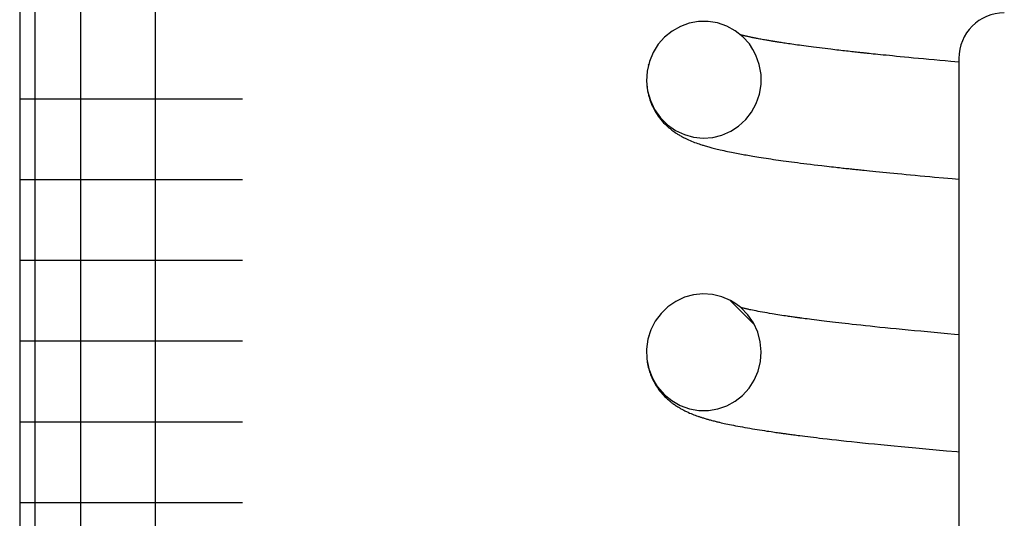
# Model space of a CAD drawing. Extents: x 1529 to 4201, y -422 to 622.
# Tile 271 of 460: x 2191.963 to 2192.638, y 491.316 to 491.657. Entities that reach past the tile are written whole.
import ezdxf

# ---------------------------------------------------------------- set-up
doc = ezdxf.new("R2010")
doc.units = 0
doc.header["$MEASUREMENT"] = 0
doc.layers.add('SPILL-BUCKET', color=1, linetype='CONTINUOUS')

msp = doc.modelspace()

# ---------------------------------------------------------------- linework, layer by layer
at = {"layer": 'SPILL-BUCKET', "color": 7, "linetype": 'Continuous'}
for p, q in [((2191.96295, 492.65489), (2191.96295, 490.38561)), ((2191.97343, 492.43811), (2191.97343, 490.54137)), ((2192.00461, 492.43063), (2192.00461, 490.54145)), ((2192.05577, 492.43063), (2192.05577, 490.54145)), ((2192.41606, 491.65294), (2192.41036, 491.64972)), ((2192.42218, 491.65514), (2192.41606, 491.65294)), ((2192.42859, 491.6563), (2192.42218, 491.65514)), ((2192.43516, 491.65636), (2192.42859, 491.6563)), ((2192.44164, 491.65531), (2192.43516, 491.65636)), ((2192.44792, 491.65314), (2192.44164, 491.65531)), ((2192.45375, 491.64994), (2192.44792, 491.65314)), ((2192.40528, 491.64562), (2192.40089, 491.64066)), ((2192.41036, 491.64972), (2192.40528, 491.64562)), ((2192.45894, 491.6458), (2192.45375, 491.64994)), ((2192.45796, 491.64695), (2192.45748, 491.64707)), ((2192.45839, 491.64684), (2192.45796, 491.64695)), ((2192.45885, 491.64672), (2192.45839, 491.64684)), ((2192.45931, 491.64661), (2192.45885, 491.64672)), ((2192.46338, 491.64086), (2192.45894, 491.6458)), ((2192.45979, 491.64649), (2192.45931, 491.64661)), ((2192.46028, 491.64637), (2192.45979, 491.64649)), ((2192.46079, 491.64626), (2192.46028, 491.64637)), ((2192.46132, 491.64613), (2192.46079, 491.64626)), ((2192.46186, 491.64601), (2192.46132, 491.64613)), ((2192.46242, 491.64589), (2192.46186, 491.64601)), ((2192.46298, 491.64576), (2192.46242, 491.64589)), ((2192.4635, 491.64565), (2192.46298, 491.64576)), ((2192.46402, 491.64554), (2192.4635, 491.64565)), ((2192.4644, 491.64546), (2192.46402, 491.64554)), ((2192.46479, 491.64538), (2192.4644, 491.64546)), ((2192.46514, 491.6453), (2192.46479, 491.64538)), ((2192.46549, 491.64523), (2192.46514, 491.6453)), ((2192.46588, 491.64515), (2192.46549, 491.64523)), ((2192.46628, 491.64507), (2192.46588, 491.64515)), ((2192.46675, 491.64497), (2192.46628, 491.64507)), ((2192.46723, 491.64488), (2192.46675, 491.64497)), ((2192.46778, 491.64477), (2192.46723, 491.64488)), ((2192.46834, 491.64466), (2192.46778, 491.64477)), ((2192.46903, 491.64453), (2192.46834, 491.64466)), ((2192.46972, 491.6444), (2192.46903, 491.64453)), ((2192.47051, 491.64425), (2192.46972, 491.6444)), ((2192.40089, 491.64066), (2192.39738, 491.63505)), ((2192.46586, 491.63715), (2192.46338, 491.64086)), ((2192.47131, 491.6441), (2192.47051, 491.64425)), ((2192.47218, 491.64394), (2192.47131, 491.6441)), ((2192.47306, 491.64378), (2192.47218, 491.64394)), ((2192.47386, 491.64364), (2192.47306, 491.64378)), ((2192.47468, 491.64349), (2192.47386, 491.64364)), ((2192.4754, 491.64337), (2192.47468, 491.64349)), ((2192.47613, 491.64324), (2192.4754, 491.64337)), ((2192.47677, 491.64313), (2192.47613, 491.64324)), ((2192.47741, 491.64302), (2192.47677, 491.64313)), ((2192.47795, 491.64293), (2192.47741, 491.64302)), ((2192.4785, 491.64284), (2192.47795, 491.64293)), ((2192.47894, 491.64277), (2192.4785, 491.64284)), ((2192.47938, 491.6427), (2192.47894, 491.64277)), ((2192.47976, 491.64263), (2192.47938, 491.6427)), ((2192.48015, 491.64257), (2192.47976, 491.64263)), ((2192.48056, 491.6425), (2192.48015, 491.64257)), ((2192.48097, 491.64244), (2192.48056, 491.6425)), ((2192.48141, 491.64237), (2192.48097, 491.64244)), ((2192.48185, 491.64229), (2192.48141, 491.64237)), ((2192.48232, 491.64222), (2192.48185, 491.64229)), ((2192.4828, 491.64214), (2192.48232, 491.64222)), ((2192.48358, 491.64202), (2192.4828, 491.64214)), ((2192.48437, 491.6419), (2192.48358, 491.64202)), ((2192.48523, 491.64176), (2192.48437, 491.6419)), ((2192.4861, 491.64163), (2192.48523, 491.64176)), ((2192.48705, 491.64149), (2192.4861, 491.64163)), ((2192.488, 491.64134), (2192.48705, 491.64149)), ((2192.48906, 491.64118), (2192.488, 491.64134)), ((2192.49014, 491.64103), (2192.48906, 491.64118)), ((2192.49136, 491.64085), (2192.49014, 491.64103)), ((2192.49259, 491.64067), (2192.49136, 491.64085)), ((2192.49379, 491.6405), (2192.49259, 491.64067)), ((2192.49501, 491.64033), (2192.49379, 491.6405)), ((2192.49634, 491.64014), (2192.49501, 491.64033)), ((2192.49769, 491.63995), (2192.49634, 491.64014)), ((2192.49917, 491.63975), (2192.49769, 491.63995)), ((2192.50066, 491.63955), (2192.49917, 491.63975)), ((2192.50228, 491.63933), (2192.50066, 491.63955)), ((2192.50392, 491.63912), (2192.50228, 491.63933)), ((2192.50569, 491.63888), (2192.50392, 491.63912)), ((2192.50749, 491.63865), (2192.50569, 491.63888)), ((2192.50943, 491.63841), (2192.50749, 491.63865)), ((2192.51139, 491.63816), (2192.50943, 491.63841)), ((2192.51335, 491.63792), (2192.51139, 491.63816)), ((2192.51534, 491.63767), (2192.51335, 491.63792)), ((2192.51726, 491.63744), (2192.51534, 491.63767)), ((2192.39738, 491.63505), (2192.3948, 491.62882)), ((2192.46793, 491.63319), (2192.46586, 491.63715)), ((2192.47022, 491.6267), (2192.46793, 491.63319)), ((2192.5192, 491.63721), (2192.51726, 491.63744)), ((2192.5206, 491.63704), (2192.5192, 491.63721)), ((2192.52201, 491.63687), (2192.5206, 491.63704)), ((2192.52337, 491.63671), (2192.52201, 491.63687)), ((2192.52475, 491.63655), (2192.52337, 491.63671)), ((2192.52607, 491.6364), (2192.52475, 491.63655)), ((2192.52741, 491.63625), (2192.52607, 491.6364)), ((2192.5287, 491.6361), (2192.52741, 491.63625)), ((2192.52999, 491.63596), (2192.5287, 491.6361)), ((2192.53124, 491.63581), (2192.52999, 491.63596)), ((2192.53249, 491.63568), (2192.53124, 491.63581)), ((2192.53361, 491.63555), (2192.53249, 491.63568)), ((2192.53474, 491.63543), (2192.53361, 491.63555)), ((2192.53578, 491.63531), (2192.53474, 491.63543)), ((2192.53684, 491.6352), (2192.53578, 491.63531)), ((2192.53769, 491.6351), (2192.53684, 491.6352)), ((2192.53855, 491.63501), (2192.53769, 491.6351)), ((2192.53921, 491.63494), (2192.53855, 491.63501)), ((2192.53988, 491.63487), (2192.53921, 491.63494)), ((2192.54047, 491.6348), (2192.53988, 491.63487)), ((2192.54106, 491.63474), (2192.54047, 491.6348)), ((2192.54162, 491.63468), (2192.54106, 491.63474)), ((2192.54217, 491.63462), (2192.54162, 491.63468)), ((2192.5427, 491.63456), (2192.54217, 491.63462)), ((2192.54322, 491.63451), (2192.5427, 491.63456)), ((2192.54378, 491.63445), (2192.54322, 491.63451)), ((2192.54434, 491.63439), (2192.54378, 491.63445)), ((2192.54559, 491.63426), (2192.54434, 491.63439)), ((2192.54685, 491.63413), (2192.54559, 491.63426)), ((2192.54834, 491.63397), (2192.54685, 491.63413)), ((2192.54983, 491.63382), (2192.54834, 491.63397)), ((2192.55154, 491.63364), (2192.54983, 491.63382)), ((2192.55327, 491.63346), (2192.55154, 491.63364)), ((2192.55522, 491.63326), (2192.55327, 491.63346)), ((2192.55719, 491.63307), (2192.55522, 491.63326)), ((2192.5594, 491.63285), (2192.55719, 491.63307)), ((2192.56162, 491.63262), (2192.5594, 491.63285)), ((2192.56425, 491.63237), (2192.56162, 491.63262)), ((2192.5669, 491.63211), (2192.56425, 491.63237)), ((2192.56983, 491.63183), (2192.5669, 491.63211)), ((2192.57279, 491.63154), (2192.56983, 491.63183)), ((2192.57604, 491.63123), (2192.57279, 491.63154)), ((2192.57932, 491.63092), (2192.57604, 491.63123)), ((2192.58289, 491.63059), (2192.57932, 491.63092)), ((2192.60701, 491.63095), (2192.60701, 490.12048)), ((2192.3948, 491.62882), (2192.39328, 491.62226)), ((2192.39418, 491.62667), (2192.39404, 491.62609)), ((2192.47139, 491.61993), (2192.47022, 491.6267)), ((2192.5865, 491.63026), (2192.58289, 491.63059)), ((2192.59019, 491.62992), (2192.5865, 491.63026)), ((2192.59393, 491.62959), (2192.59019, 491.62992)), ((2192.59767, 491.62925), (2192.59393, 491.62959)), ((2192.60146, 491.62892), (2192.59767, 491.62925)), ((2192.60697, 491.62843), (2192.60146, 491.62892)), ((2192.39328, 491.62226), (2192.39287, 491.61543)), ((2192.4714, 491.61312), (2192.47139, 491.61993)), ((2192.39287, 491.61543), (2192.3936, 491.60864)), ((2192.39312, 491.61161), (2192.39327, 491.61044)), ((2192.47029, 491.6064), (2192.4714, 491.61312)), ((2192.39327, 491.61044), (2192.39354, 491.60873)), ((2192.39354, 491.60873), (2192.39388, 491.60704)), ((2192.3936, 491.60864), (2192.39548, 491.60203)), ((2192.39388, 491.60704), (2192.39421, 491.60566)), ((2192.39421, 491.60566), (2192.39458, 491.6043)), ((2192.39458, 491.6043), (2192.39484, 491.60344)), ((2192.46811, 491.60006), (2192.47029, 491.6064)), ((2191.96295, 491.60327), (2191.96924, 491.60327)), ((2191.96924, 491.60327), (2191.98799, 491.60327)), ((2191.98799, 491.60327), (2192.01897, 491.60327)), ((2192.01897, 491.60327), (2192.06172, 491.60327)), ((2192.06172, 491.60327), (2192.11565, 491.60327)), ((2192.39484, 491.60344), (2192.39512, 491.6026)), ((2192.39512, 491.6026), (2192.39535, 491.60194)), ((2192.39535, 491.60194), (2192.39559, 491.6013)), ((2192.39548, 491.60203), (2192.39844, 491.59583)), ((2192.39559, 491.6013), (2192.39581, 491.60072)), ((2192.39581, 491.60072), (2192.39604, 491.60015)), ((2192.39604, 491.60015), (2192.3963, 491.59953)), ((2192.3963, 491.59953), (2192.39656, 491.59894)), ((2192.39656, 491.59894), (2192.39685, 491.5983)), ((2192.39685, 491.5983), (2192.39715, 491.59768)), ((2192.39715, 491.59768), (2192.39783, 491.59633)), ((2192.46493, 491.59417), (2192.46811, 491.60006)), ((2192.39783, 491.59633), (2192.39853, 491.59505)), ((2192.39844, 491.59583), (2192.40239, 491.59026)), ((2192.39853, 491.59505), (2192.3993, 491.59377)), ((2192.3993, 491.59377), (2192.4001, 491.59253)), ((2192.4001, 491.59253), (2192.40092, 491.59134)), ((2192.40092, 491.59134), (2192.40178, 491.59018)), ((2192.40239, 491.59026), (2192.40722, 491.58544)), ((2192.46088, 491.58898), (2192.46493, 491.59417)), ((2192.40178, 491.59018), (2192.40269, 491.58905)), ((2192.40269, 491.58905), (2192.40361, 491.58796)), ((2192.40361, 491.58796), (2192.4046, 491.58686)), ((2192.4046, 491.58686), (2192.4056, 491.58584)), ((2192.4056, 491.58584), (2192.40647, 491.58499)), ((2192.40647, 491.58499), (2192.40735, 491.58418)), ((2192.40722, 491.58544), (2192.41273, 491.58159)), ((2192.40735, 491.58418), (2192.40816, 491.58346)), ((2192.45057, 491.58097), (2192.45603, 491.58452)), ((2192.45603, 491.58452), (2192.46088, 491.58898)), ((2192.40816, 491.58346), (2192.40896, 491.58279)), ((2192.40896, 491.58279), (2192.40965, 491.58223)), ((2192.40965, 491.58223), (2192.41032, 491.58172)), ((2192.41032, 491.58172), (2192.41091, 491.58127)), ((2192.41091, 491.58127), (2192.4115, 491.58084)), ((2192.4115, 491.58084), (2192.41205, 491.58045)), ((2192.41205, 491.58045), (2192.41259, 491.58008)), ((2192.41259, 491.58008), (2192.41314, 491.57971)), ((2192.41273, 491.58159), (2192.41881, 491.57872)), ((2192.41314, 491.57971), (2192.41367, 491.57937)), ((2192.41367, 491.57937), (2192.41414, 491.57907)), ((2192.41414, 491.57907), (2192.4146, 491.57879)), ((2192.4146, 491.57879), (2192.41515, 491.57846)), ((2192.41515, 491.57846), (2192.41569, 491.57814)), ((2192.41569, 491.57814), (2192.41631, 491.57778)), ((2192.41631, 491.57778), (2192.41693, 491.57744)), ((2192.41693, 491.57744), (2192.41753, 491.57711)), ((2192.41753, 491.57711), (2192.41813, 491.5768)), ((2192.41813, 491.5768), (2192.41871, 491.5765)), ((2192.41881, 491.57872), (2192.42518, 491.57698)), ((2192.42518, 491.57698), (2192.43175, 491.57634)), ((2192.43175, 491.57634), (2192.43826, 491.57681)), ((2192.43826, 491.57681), (2192.44459, 491.57837)), ((2192.44459, 491.57837), (2192.45057, 491.58097)), ((2192.41871, 491.5765), (2192.41928, 491.57622)), ((2192.41928, 491.57622), (2192.41983, 491.57595)), ((2192.41983, 491.57595), (2192.42037, 491.5757)), ((2192.42037, 491.5757), (2192.42154, 491.57516)), ((2192.42154, 491.57516), (2192.4227, 491.57465)), ((2192.4227, 491.57465), (2192.42373, 491.57423)), ((2192.42373, 491.57423), (2192.42475, 491.57381)), ((2192.42475, 491.57381), (2192.42586, 491.57339)), ((2192.42586, 491.57339), (2192.42697, 491.57298)), ((2192.42697, 491.57298), (2192.42796, 491.57263)), ((2192.42796, 491.57263), (2192.42894, 491.57229)), ((2192.42894, 491.57229), (2192.42982, 491.572)), ((2192.42982, 491.572), (2192.43071, 491.57171)), ((2192.43071, 491.57171), (2192.43125, 491.57154)), ((2192.43125, 491.57154), (2192.43178, 491.57138)), ((2192.43178, 491.57138), (2192.43245, 491.57117)), ((2192.43245, 491.57117), (2192.43312, 491.57097)), ((2192.43312, 491.57097), (2192.43391, 491.57074)), ((2192.43391, 491.57074), (2192.43471, 491.57051)), ((2192.43471, 491.57051), (2192.43548, 491.57029)), ((2192.43548, 491.57029), (2192.43627, 491.57007)), ((2192.43627, 491.57007), (2192.43699, 491.56988)), ((2192.43699, 491.56988), (2192.43771, 491.56969)), ((2192.43771, 491.56969), (2192.43858, 491.56946)), ((2192.43858, 491.56946), (2192.43946, 491.56924)), ((2192.43946, 491.56924), (2192.44041, 491.569)), ((2192.44041, 491.569), (2192.44137, 491.56877)), ((2192.44137, 491.56877), (2192.44241, 491.56852)), ((2192.44241, 491.56852), (2192.44346, 491.56828)), ((2192.44346, 491.56828), (2192.44467, 491.568)), ((2192.44467, 491.568), (2192.44589, 491.56772)), ((2192.44589, 491.56772), (2192.44717, 491.56744)), ((2192.44717, 491.56744), (2192.44848, 491.56717)), ((2192.44848, 491.56717), (2192.44974, 491.5669)), ((2192.44974, 491.5669), (2192.45103, 491.56664)), ((2192.45103, 491.56664), (2192.45224, 491.5664)), ((2192.45224, 491.5664), (2192.45347, 491.56615)), ((2192.45347, 491.56615), (2192.45461, 491.56593)), ((2192.45461, 491.56593), (2192.45577, 491.56571)), ((2192.45577, 491.56571), (2192.45687, 491.56551)), ((2192.45687, 491.56551), (2192.45798, 491.5653)), ((2192.45798, 491.5653), (2192.45906, 491.56511)), ((2192.45906, 491.56511), (2192.46015, 491.56491)), ((2192.46015, 491.56491), (2192.4612, 491.56473)), ((2192.4612, 491.56473), (2192.46227, 491.56454)), ((2192.46227, 491.56454), (2192.46339, 491.56435)), ((2192.46339, 491.56435), (2192.46452, 491.56416)), ((2192.46452, 491.56416), (2192.4658, 491.56394)), ((2192.4658, 491.56394), (2192.46709, 491.56373)), ((2192.46709, 491.56373), (2192.46851, 491.56349)), ((2192.46851, 491.56349), (2192.46995, 491.56326)), ((2192.46995, 491.56326), (2192.47153, 491.56301)), ((2192.47153, 491.56301), (2192.47313, 491.56276)), ((2192.47313, 491.56276), (2192.47482, 491.5625)), ((2192.47482, 491.5625), (2192.47653, 491.56225)), ((2192.47653, 491.56225), (2192.47822, 491.56199)), ((2192.47822, 491.56199), (2192.47993, 491.56174)), ((2192.47993, 491.56174), (2192.4816, 491.5615)), ((2192.4816, 491.5615), (2192.4833, 491.56126)), ((2192.4833, 491.56126), (2192.48495, 491.56103)), ((2192.48495, 491.56103), (2192.48663, 491.56079)), ((2192.48663, 491.56079), (2192.48853, 491.56053)), ((2192.48853, 491.56053), (2192.49046, 491.56027)), ((2192.49046, 491.56027), (2192.49236, 491.56002)), ((2192.49236, 491.56002), (2192.49428, 491.55976)), ((2192.49428, 491.55976), (2192.49634, 491.5595)), ((2192.49634, 491.5595), (2192.49841, 491.55923)), ((2192.49841, 491.55923), (2192.50064, 491.55895)), ((2192.50064, 491.55895), (2192.50289, 491.55867)), ((2192.50289, 491.55867), (2192.5053, 491.55837)), ((2192.5053, 491.55837), (2192.50775, 491.55807)), ((2192.50775, 491.55807), (2192.51035, 491.55776)), ((2192.51035, 491.55776), (2192.51299, 491.55745)), ((2192.51299, 491.55745), (2192.51474, 491.55724)), ((2192.51474, 491.55724), (2192.51651, 491.55704)), ((2192.51651, 491.55704), (2192.51812, 491.55685)), ((2192.51812, 491.55685), (2192.51973, 491.55667)), ((2192.51973, 491.55667), (2192.52117, 491.55651)), ((2192.52117, 491.55651), (2192.52262, 491.55634)), ((2192.52262, 491.55634), (2192.5239, 491.5562)), ((2192.5239, 491.5562), (2192.52518, 491.55606)), ((2192.52518, 491.55606), (2192.52629, 491.55594)), ((2192.52629, 491.55594), (2192.5274, 491.55581)), ((2192.5274, 491.55581), (2192.52846, 491.5557)), ((2192.52846, 491.5557), (2192.52951, 491.55558)), ((2192.52951, 491.55558), (2192.53052, 491.55548)), ((2192.53052, 491.55548), (2192.53153, 491.55536)), ((2192.53153, 491.55536), (2192.53245, 491.55527)), ((2192.53245, 491.55527), (2192.53336, 491.55517)), ((2192.53336, 491.55517), (2192.53411, 491.55509)), ((2192.53411, 491.55509), (2192.53485, 491.55501)), ((2192.53485, 491.55501), (2192.53561, 491.55493)), ((2192.53561, 491.55493), (2192.53636, 491.55485)), ((2192.53636, 491.55485), (2192.53722, 491.55476)), ((2192.53722, 491.55476), (2192.53807, 491.55467)), ((2192.53807, 491.55467), (2192.53903, 491.55457)), ((2192.53903, 491.55457), (2192.53998, 491.55447)), ((2192.53998, 491.55447), (2192.54104, 491.55436)), ((2192.54104, 491.55436), (2192.5421, 491.55425)), ((2192.5421, 491.55425), (2192.54396, 491.55406)), ((2192.54396, 491.55406), (2192.54584, 491.55387)), ((2192.54584, 491.55387), (2192.54798, 491.55365)), ((2192.54798, 491.55365), (2192.55013, 491.55343)), ((2192.55013, 491.55343), (2192.55254, 491.55319)), ((2192.55254, 491.55319), (2192.55497, 491.55296)), ((2192.55497, 491.55296), (2192.55736, 491.55272)), ((2192.55736, 491.55272), (2192.55978, 491.55248)), ((2192.55978, 491.55248), (2192.56242, 491.55223)), ((2192.56242, 491.55223), (2192.56507, 491.55197)), ((2192.56507, 491.55197), (2192.56796, 491.5517)), ((2192.56796, 491.5517), (2192.57086, 491.55143)), ((2192.57086, 491.55143), (2192.574, 491.55113)), ((2192.574, 491.55113), (2192.57717, 491.55084)), ((2192.57717, 491.55084), (2192.58045, 491.55054)), ((2192.58045, 491.55054), (2192.58376, 491.55024)), ((2192.58376, 491.55024), (2192.58708, 491.54994)), ((2192.58708, 491.54994), (2192.59043, 491.54964)), ((2191.96295, 491.54793), (2191.96924, 491.54793)), ((2191.96924, 491.54793), (2191.98799, 491.54793)), ((2191.98799, 491.54793), (2192.01897, 491.54793)), ((2192.01897, 491.54793), (2192.06172, 491.54793)), ((2192.06172, 491.54793), (2192.11565, 491.54793)), ((2192.59043, 491.54964), (2192.59644, 491.54911)), ((2192.59644, 491.54911), (2192.60253, 491.54858)), ((2192.60253, 491.54858), (2192.60699, 491.54819)), ((2191.96295, 491.49258), (2191.96924, 491.49258)), ((2191.96924, 491.49258), (2191.98799, 491.49258)), ((2191.98799, 491.49258), (2192.01897, 491.49258)), ((2192.01897, 491.49258), (2192.06172, 491.49258)), ((2192.06172, 491.49258), (2192.11565, 491.49258)), ((2192.42509, 491.46888), (2192.41882, 491.46714)), ((2192.43159, 491.46953), (2192.42509, 491.46888)), ((2192.43811, 491.46909), (2192.43159, 491.46953)), ((2192.44446, 491.46754), (2192.43811, 491.46909)), ((2192.41292, 491.46439), (2192.40752, 491.46067)), ((2192.41882, 491.46714), (2192.41292, 491.46439)), ((2192.45046, 491.46497), (2192.44446, 491.46754)), ((2192.45021, 491.46507), (2192.46668, 491.4486)), ((2192.45416, 491.46272), (2192.45046, 491.46497)), ((2192.45759, 491.46008), (2192.45416, 491.46272)), ((2192.40282, 491.45611), (2192.39887, 491.45075)), ((2192.40752, 491.46067), (2192.40282, 491.45611)), ((2192.45816, 491.45996), (2192.45755, 491.46011)), ((2192.46236, 491.4552), (2192.45759, 491.46008)), ((2192.45852, 491.45987), (2192.45816, 491.45996)), ((2192.45888, 491.45978), (2192.45852, 491.45987)), ((2192.4594, 491.45965), (2192.45888, 491.45978)), ((2192.45994, 491.45952), (2192.4594, 491.45965)), ((2192.46043, 491.45941), (2192.45994, 491.45952)), ((2192.46094, 491.45929), (2192.46043, 491.45941)), ((2192.46145, 491.45917), (2192.46094, 491.45929)), ((2192.46198, 491.45905), (2192.46145, 491.45917)), ((2192.46255, 491.45892), (2192.46198, 491.45905)), ((2192.46624, 491.44957), (2192.46236, 491.4552)), ((2192.46314, 491.4588), (2192.46255, 491.45892)), ((2192.46377, 491.45866), (2192.46314, 491.4588)), ((2192.46442, 491.45852), (2192.46377, 491.45866)), ((2192.46554, 491.45829), (2192.46442, 491.45852)), ((2192.4667, 491.45805), (2192.46554, 491.45829)), ((2192.46801, 491.45779), (2192.4667, 491.45805)), ((2192.46935, 491.45753), (2192.46801, 491.45779)), ((2192.47083, 491.45725), (2192.46935, 491.45753)), ((2192.47236, 491.45697), (2192.47083, 491.45725)), ((2192.47395, 491.45669), (2192.47236, 491.45697)), ((2192.4756, 491.4564), (2192.47395, 491.45669)), ((2192.47731, 491.45611), (2192.4756, 491.4564)), ((2192.47908, 491.45581), (2192.47731, 491.45611)), ((2192.48035, 491.4556), (2192.47908, 491.45581)), ((2192.48165, 491.45539), (2192.48035, 491.4556)), ((2192.48299, 491.45518), (2192.48165, 491.45539)), ((2192.39887, 491.45075), (2192.39586, 491.44482)), ((2192.46911, 491.44332), (2192.46624, 491.44957)), ((2192.48434, 491.45497), (2192.48299, 491.45518)), ((2192.48565, 491.45476), (2192.48434, 491.45497)), ((2192.48697, 491.45456), (2192.48565, 491.45476)), ((2192.48821, 491.45438), (2192.48697, 491.45456)), ((2192.48946, 491.45419), (2192.48821, 491.45438)), ((2192.49031, 491.45407), (2192.48946, 491.45419)), ((2192.49117, 491.45394), (2192.49031, 491.45407)), ((2192.49198, 491.45382), (2192.49117, 491.45394)), ((2192.49279, 491.45371), (2192.49198, 491.45382)), ((2192.49355, 491.4536), (2192.49279, 491.45371)), ((2192.49431, 491.45349), (2192.49355, 491.4536)), ((2192.49497, 491.4534), (2192.49431, 491.45349)), ((2192.49563, 491.4533), (2192.49497, 491.4534)), ((2192.49618, 491.45323), (2192.49563, 491.4533)), ((2192.49672, 491.45315), (2192.49618, 491.45323)), ((2192.49715, 491.45309), (2192.49672, 491.45315)), ((2192.49758, 491.45303), (2192.49715, 491.45309)), ((2192.49795, 491.45298), (2192.49758, 491.45303)), ((2192.49833, 491.45293), (2192.49795, 491.45298)), ((2192.4994, 491.45278), (2192.49833, 491.45293)), ((2192.50048, 491.45264), (2192.4994, 491.45278)), ((2192.50176, 491.45247), (2192.50048, 491.45264)), ((2192.50305, 491.4523), (2192.50176, 491.45247)), ((2192.50455, 491.4521), (2192.50305, 491.4523)), ((2192.50607, 491.4519), (2192.50455, 491.4521)), ((2192.50781, 491.45168), (2192.50607, 491.4519)), ((2192.50957, 491.45145), (2192.50781, 491.45168)), ((2192.51124, 491.45124), (2192.50957, 491.45145)), ((2192.51293, 491.45103), (2192.51124, 491.45124)), ((2192.51474, 491.45081), (2192.51293, 491.45103)), ((2192.51659, 491.45059), (2192.51474, 491.45081)), ((2192.51853, 491.45035), (2192.51659, 491.45059)), ((2192.5205, 491.45012), (2192.51853, 491.45035)), ((2192.52257, 491.44987), (2192.5205, 491.45012)), ((2192.52467, 491.44963), (2192.52257, 491.44987)), ((2192.52687, 491.44937), (2192.52467, 491.44963)), ((2192.52911, 491.44912), (2192.52687, 491.44937)), ((2192.53145, 491.44886), (2192.52911, 491.44912)), ((2192.53383, 491.44859), (2192.53145, 491.44886)), ((2192.53678, 491.44827), (2192.53383, 491.44859)), ((2192.39586, 491.44482), (2192.39384, 491.43836)), ((2192.4709, 491.43668), (2192.46911, 491.44332)), ((2192.53977, 491.44794), (2192.53678, 491.44827)), ((2192.54294, 491.44761), (2192.53977, 491.44794)), ((2192.54614, 491.44726), (2192.54294, 491.44761)), ((2192.54953, 491.44691), (2192.54614, 491.44726)), ((2192.55296, 491.44656), (2192.54953, 491.44691)), ((2192.55657, 491.44619), (2192.55296, 491.44656)), ((2192.56023, 491.44583), (2192.55657, 491.44619)), ((2192.56416, 491.44544), (2192.56023, 491.44583)), ((2192.56814, 491.44505), (2192.56416, 491.44544)), ((2192.57232, 491.44465), (2192.56814, 491.44505)), ((2192.57656, 491.44425), (2192.57232, 491.44465)), ((2192.58101, 491.44383), (2192.57656, 491.44425)), ((2192.58551, 491.44342), (2192.58101, 491.44383)), ((2192.59008, 491.443), (2192.58551, 491.44342)), ((2192.59472, 491.44258), (2192.59008, 491.443)), ((2192.59937, 491.44217), (2192.59472, 491.44258)), ((2192.60407, 491.44175), (2192.59937, 491.44217)), ((2192.60698, 491.4415), (2192.60407, 491.44175)), ((2191.96295, 491.43723), (2191.96924, 491.43723)), ((2191.96924, 491.43723), (2191.98799, 491.43723)), ((2191.98799, 491.43723), (2192.01897, 491.43723)), ((2192.01897, 491.43723), (2192.06172, 491.43723)), ((2192.06172, 491.43723), (2192.11565, 491.43723)), ((2192.39384, 491.43836), (2192.39291, 491.43165)), ((2192.39433, 491.44026), (2192.39422, 491.43981)), ((2192.39449, 491.44084), (2192.39433, 491.44026)), ((2192.39463, 491.44135), (2192.39449, 491.44084)), ((2192.47153, 491.42987), (2192.4709, 491.43668)), ((2192.39291, 491.43165), (2192.39313, 491.42481)), ((2192.47103, 491.42306), (2192.47153, 491.42987)), ((2192.39312, 491.42471), (2192.39322, 491.42386)), ((2192.39313, 491.42481), (2192.39447, 491.41809)), ((2192.39322, 491.42386), (2192.3934, 491.42264)), ((2192.3934, 491.42264), (2192.39361, 491.42142)), ((2192.46942, 491.41652), (2192.47103, 491.42306)), ((2192.39361, 491.42142), (2192.39382, 491.42036)), ((2192.39382, 491.42036), (2192.39406, 491.41931)), ((2192.39406, 491.41931), (2192.39435, 491.41821)), ((2192.39435, 491.41821), (2192.39465, 491.41713)), ((2192.39447, 491.41809), (2192.39695, 491.41168)), ((2192.39465, 491.41713), (2192.39497, 491.41613)), ((2192.39497, 491.41613), (2192.3953, 491.41517)), ((2192.3953, 491.41517), (2192.39567, 491.41414)), ((2192.46676, 491.41034), (2192.46942, 491.41652)), ((2192.39567, 491.41414), (2192.39606, 491.41316)), ((2192.39606, 491.41316), (2192.3965, 491.41213)), ((2192.3965, 491.41213), (2192.39696, 491.41113)), ((2192.39695, 491.41168), (2192.40046, 491.40578)), ((2192.39696, 491.41113), (2192.39777, 491.40951)), ((2192.39777, 491.40951), (2192.39862, 491.40796)), ((2192.39862, 491.40796), (2192.39946, 491.40657)), ((2192.46318, 491.40478), (2192.46676, 491.41034)), ((2192.39946, 491.40657), (2192.40035, 491.40522)), ((2192.40035, 491.40522), (2192.40118, 491.40405)), ((2192.40046, 491.40578), (2192.40489, 491.40062)), ((2192.40118, 491.40405), (2192.40204, 491.40291)), ((2192.40204, 491.40291), (2192.40286, 491.4019)), ((2192.40286, 491.4019), (2192.40368, 491.40094)), ((2192.45873, 491.39989), (2192.46318, 491.40478)), ((2192.40368, 491.40094), (2192.40458, 491.39995)), ((2192.40458, 491.39995), (2192.40547, 491.39902)), ((2192.40489, 491.40062), (2192.41014, 491.39629)), ((2192.40547, 491.39902), (2192.40608, 491.39843)), ((2192.40608, 491.39843), (2192.40669, 491.39784)), ((2192.40669, 491.39784), (2192.40728, 491.3973)), ((2192.40728, 491.3973), (2192.40787, 491.39678)), ((2192.40787, 491.39678), (2192.40835, 491.39636)), ((2192.40835, 491.39636), (2192.40883, 491.39596)), ((2192.40883, 491.39596), (2192.4092, 491.39566)), ((2192.4092, 491.39566), (2192.40956, 491.39537)), ((2192.40956, 491.39537), (2192.40987, 491.39513)), ((2192.40987, 491.39513), (2192.41017, 491.39489)), ((2192.41014, 491.39629), (2192.41595, 491.39298)), ((2192.41017, 491.39489), (2192.41058, 491.39459)), ((2192.41058, 491.39459), (2192.41098, 491.39429)), ((2192.44788, 491.39272), (2192.4536, 491.39585)), ((2192.4536, 491.39585), (2192.45873, 491.39989)), ((2192.41098, 491.39429), (2192.41148, 491.39392)), ((2192.41148, 491.39392), (2192.41198, 491.39357)), ((2192.41198, 491.39357), (2192.41257, 491.39316)), ((2192.41257, 491.39316), (2192.41316, 491.39277)), ((2192.41316, 491.39277), (2192.41371, 491.39241)), ((2192.41371, 491.39241), (2192.41424, 491.39207)), ((2192.41424, 491.39207), (2192.4147, 491.39179)), ((2192.4147, 491.39179), (2192.41516, 491.39152)), ((2192.41516, 491.39152), (2192.41556, 491.39128)), ((2192.41556, 491.39128), (2192.41596, 491.39105)), ((2192.41595, 491.39298), (2192.42224, 491.3907)), ((2192.41596, 491.39105), (2192.41649, 491.39075)), ((2192.41649, 491.39075), (2192.41701, 491.39046)), ((2192.41701, 491.39046), (2192.4175, 491.39019)), ((2192.4175, 491.39019), (2192.41799, 491.38994)), ((2192.41799, 491.38994), (2192.41851, 491.38967)), ((2192.41851, 491.38967), (2192.41902, 491.38941)), ((2192.41902, 491.38941), (2192.41961, 491.38912)), ((2192.41961, 491.38912), (2192.4202, 491.38884)), ((2192.4202, 491.38884), (2192.42132, 491.38832)), ((2192.42132, 491.38832), (2192.42243, 491.38783)), ((2192.42224, 491.3907), (2192.42872, 491.38956)), ((2192.42243, 491.38783), (2192.42344, 491.38741)), ((2192.42872, 491.38956), (2192.43529, 491.38952)), ((2192.43529, 491.38952), (2192.44172, 491.39059)), ((2192.44172, 491.39059), (2192.44788, 491.39272)), ((2191.96295, 491.38188), (2191.96924, 491.38188)), ((2191.96924, 491.38188), (2191.98799, 491.38188)), ((2191.98799, 491.38188), (2192.01897, 491.38188)), ((2192.01897, 491.38188), (2192.06172, 491.38188)), ((2192.06172, 491.38188), (2192.11565, 491.38188)), ((2192.42344, 491.38741), (2192.42444, 491.387)), ((2192.42444, 491.387), (2192.42537, 491.38664)), ((2192.42537, 491.38664), (2192.4263, 491.38629)), ((2192.4263, 491.38629), (2192.42717, 491.38597)), ((2192.42717, 491.38597), (2192.42803, 491.38567)), ((2192.42803, 491.38567), (2192.42844, 491.38553)), ((2192.42844, 491.38553), (2192.42885, 491.38539)), ((2192.42885, 491.38539), (2192.42931, 491.38523)), ((2192.42931, 491.38523), (2192.42977, 491.38508)), ((2192.42977, 491.38508), (2192.43027, 491.38492)), ((2192.43027, 491.38492), (2192.43078, 491.38475)), ((2192.43078, 491.38475), (2192.43133, 491.38458)), ((2192.43133, 491.38458), (2192.43189, 491.38441)), ((2192.43189, 491.38441), (2192.43245, 491.38424)), ((2192.43245, 491.38424), (2192.43302, 491.38406)), ((2192.43302, 491.38406), (2192.43366, 491.38388)), ((2192.43366, 491.38388), (2192.4343, 491.38369)), ((2192.4343, 491.38369), (2192.43484, 491.38354)), ((2192.43484, 491.38354), (2192.43537, 491.38339)), ((2192.43537, 491.38339), (2192.43591, 491.38324)), ((2192.43591, 491.38324), (2192.43646, 491.38309)), ((2192.43646, 491.38309), (2192.43711, 491.38292)), ((2192.43711, 491.38292), (2192.43776, 491.38274)), ((2192.43776, 491.38274), (2192.43846, 491.38256)), ((2192.43846, 491.38256), (2192.43916, 491.38238)), ((2192.43916, 491.38238), (2192.43985, 491.38221)), ((2192.43985, 491.38221), (2192.44053, 491.38204)), ((2192.44053, 491.38204), (2192.44117, 491.38188)), ((2192.44117, 491.38188), (2192.44182, 491.38173)), ((2192.44182, 491.38173), (2192.44241, 491.38158)), ((2192.44241, 491.38158), (2192.44301, 491.38144)), ((2192.44301, 491.38144), (2192.44406, 491.3812)), ((2192.44406, 491.3812), (2192.44511, 491.38096)), ((2192.44511, 491.38096), (2192.44622, 491.38072)), ((2192.44622, 491.38072), (2192.44735, 491.38047)), ((2192.44735, 491.38047), (2192.44855, 491.38022)), ((2192.44855, 491.38022), (2192.44977, 491.37996)), ((2192.44977, 491.37996), (2192.45111, 491.37969)), ((2192.45111, 491.37969), (2192.45246, 491.37942)), ((2192.45246, 491.37942), (2192.45393, 491.37913)), ((2192.45393, 491.37913), (2192.45543, 491.37884)), ((2192.45543, 491.37884), (2192.45702, 491.37854)), ((2192.45702, 491.37854), (2192.45864, 491.37825)), ((2192.45864, 491.37825), (2192.46031, 491.37795)), ((2192.46031, 491.37795), (2192.462, 491.37765)), ((2192.462, 491.37765), (2192.46375, 491.37735)), ((2192.46375, 491.37735), (2192.46552, 491.37705)), ((2192.46552, 491.37705), (2192.46712, 491.37679)), ((2192.46712, 491.37679), (2192.46874, 491.37652)), ((2192.46874, 491.37652), (2192.4704, 491.37626)), ((2192.4704, 491.37626), (2192.47208, 491.37599)), ((2192.47208, 491.37599), (2192.47369, 491.37574)), ((2192.47369, 491.37574), (2192.47532, 491.37549)), ((2192.47532, 491.37549), (2192.47683, 491.37527)), ((2192.47683, 491.37527), (2192.47835, 491.37504)), ((2192.47835, 491.37504), (2192.47945, 491.37488)), ((2192.47945, 491.37488), (2192.48056, 491.37472)), ((2192.48056, 491.37472), (2192.48158, 491.37457)), ((2192.48158, 491.37457), (2192.48261, 491.37442)), ((2192.48261, 491.37442), (2192.48352, 491.37429)), ((2192.48352, 491.37429), (2192.48443, 491.37416)), ((2192.48443, 491.37416), (2192.48516, 491.37406)), ((2192.48516, 491.37406), (2192.48589, 491.37396)), ((2192.48589, 491.37396), (2192.48657, 491.37387)), ((2192.48657, 491.37387), (2192.48726, 491.37377)), ((2192.48726, 491.37377), (2192.48793, 491.37368)), ((2192.48793, 491.37368), (2192.48861, 491.37359)), ((2192.48861, 491.37359), (2192.48937, 491.37348)), ((2192.48937, 491.37348), (2192.49013, 491.37338)), ((2192.49013, 491.37338), (2192.49097, 491.37327)), ((2192.49097, 491.37327), (2192.49183, 491.37315)), ((2192.49183, 491.37315), (2192.49276, 491.37303)), ((2192.49276, 491.37303), (2192.49371, 491.37291)), ((2192.49371, 491.37291), (2192.49474, 491.37277)), ((2192.49474, 491.37277), (2192.49578, 491.37263)), ((2192.49578, 491.37263), (2192.49691, 491.37249)), ((2192.49691, 491.37249), (2192.49805, 491.37234)), ((2192.49805, 491.37234), (2192.49976, 491.37212)), ((2192.49976, 491.37212), (2192.5015, 491.37191)), ((2192.5015, 491.37191), (2192.5034, 491.37167)), ((2192.5034, 491.37167), (2192.50533, 491.37143)), ((2192.50533, 491.37143), (2192.50737, 491.37118)), ((2192.50737, 491.37118), (2192.50943, 491.37094)), ((2192.50943, 491.37094), (2192.5116, 491.37068)), ((2192.5116, 491.37068), (2192.51379, 491.37042)), ((2192.51379, 491.37042), (2192.5168, 491.37007)), ((2192.5168, 491.37007), (2192.51985, 491.36972)), ((2192.51985, 491.36972), (2192.5231, 491.36936)), ((2192.5231, 491.36936), (2192.5264, 491.36899)), ((2192.5264, 491.36899), (2192.52991, 491.36861)), ((2192.52991, 491.36861), (2192.53347, 491.36822)), ((2192.53347, 491.36822), (2192.53725, 491.36782)), ((2192.53725, 491.36782), (2192.54109, 491.36742)), ((2192.54109, 491.36742), (2192.54515, 491.367)), ((2192.54515, 491.367), (2192.54927, 491.36659)), ((2192.54927, 491.36659), (2192.55363, 491.36615)), ((2192.55363, 491.36615), (2192.55806, 491.36572)), ((2192.55806, 491.36572), (2192.56273, 491.36526)), ((2192.56273, 491.36526), (2192.56747, 491.36481)), ((2192.56747, 491.36481), (2192.57246, 491.36434)), ((2192.57246, 491.36434), (2192.57752, 491.36388)), ((2192.57752, 491.36388), (2192.58442, 491.36324)), ((2192.58442, 491.36324), (2192.59144, 491.36262)), ((2192.59144, 491.36262), (2192.59849, 491.36199)), ((2192.59849, 491.36199), (2192.60565, 491.36137)), ((2192.60565, 491.36137), (2192.60701, 491.36126)), ((2191.96295, 491.32653), (2191.96924, 491.32653)), ((2191.96924, 491.32653), (2191.98799, 491.32653)), ((2191.98799, 491.32653), (2192.01897, 491.32653)), ((2192.01897, 491.32653), (2192.06172, 491.32653)), ((2192.06172, 491.32653), (2192.11565, 491.32653))]:
    msp.add_line(p, q, dxfattribs=at)
msp.add_arc((2192.63824, 491.63095), 0.03123, 90, 180, dxfattribs=at)

doc.saveas('drawing.dxf')
